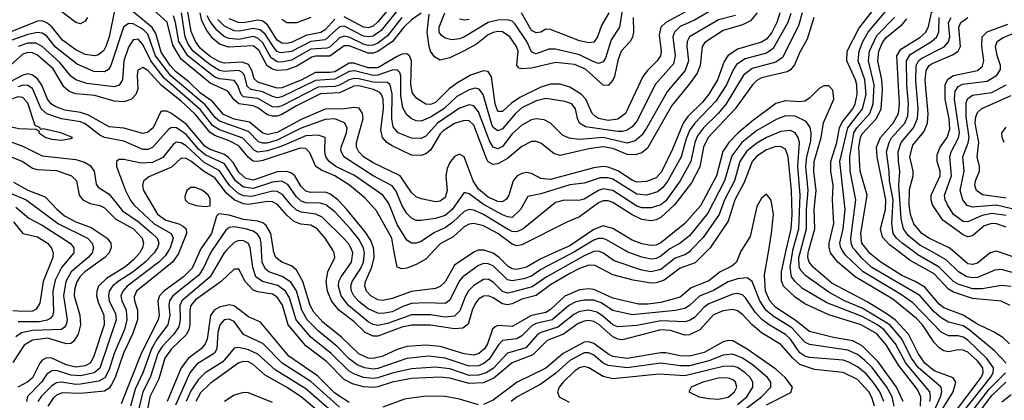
# Model space of a CAD drawing. Header units: inches. Extents: x 501365 to 657855, y 482276 to 547543.
# Tile 763 of 957: x 613336 to 617442, y 529375 to 530961. Entities that reach past the tile are written whole.
import ezdxf

# ---------------------------------------------------------------- set-up
doc = ezdxf.new("R2010")
doc.units = ezdxf.units.IN
doc.header["$MEASUREMENT"] = 0
doc.layers.add('A6512', color=7, linetype='Continuous')
doc.layers.add('A6513', color=7, linetype='Continuous')

msp = doc.modelspace()

# ---------------------------------------------------------------- linework, layer by layer
at = {"layer": 'A6512', "color": 5}
for points, elevation in [([(613713.7, 530000), (613709.7, 529990), (613690.8, 529970), (613607.4, 529910), (613587.5, 529890), (613573.5, 529866.5), (613564.7, 529835.3), (613563.5, 529810), (613586.8, 529730), (613590.6, 529690), (613580.4, 529650), (613560.3, 529619.7), (613550, 529611.8), (613530, 529610.5), (613453.3, 529633.3), (613390, 529626.1), (613355.1, 529604.9), (613307.5, 529532.5)], 3480), ([(613472.1, 530000), (613475.4, 529990), (613474.6, 529970), (613434.5, 529870), (613420.4, 529779.6), (613405.6, 529754.4), (613390, 529746.5), (613350, 529744.5), (613308, 529748)], 3420), ([(613641.7, 530000), (613638.8, 529990), (613622.1, 529970), (613550.3, 529910), (613528.2, 529870), (613519, 529810), (613533.8, 529710), (613530.1, 529690), (613521.8, 529678.2), (613510, 529669.6), (613390, 529665.7), (613343.5, 529656.5), (613320, 529640)], 3460), ([(613842.8, 530000), (613837.1, 529990), (613810, 529959.2), (613774.3, 529930), (613698.1, 529881.9), (613665.5, 529850), (613657.9, 529830), (613657.3, 529810), (613663.7, 529783.7), (613687.1, 529730), (613688.5, 529690), (613644.7, 529555.3), (613630.9, 529530), (613610, 529518), (613570, 529512.3), (613530, 529522.9), (613470, 529550.8), (613448.7, 529551.3), (613430, 529541.7), (613420.1, 529530), (613390, 529468.4), (613370, 529451.5), (613328.2, 529430)], 3520), ([(613562.2, 530000), (613562.3, 529990), (613511.1, 529928.9), (613484.1, 529875.9), (613474.6, 529830), (613477.6, 529742.4), (613473.4, 529726.6), (613463.7, 529716.3), (613451.1, 529708.9), (613417.6, 529702.4), (613330, 529702.1)], 3440), ([(613903.8, 530000), (613897, 529990), (613859.4, 529950), (613809.6, 529910.4), (613746.8, 529870), (613723.3, 529850), (613709.8, 529830), (613706, 529810), (613709.1, 529790), (613735.3, 529735.3), (613738.3, 529710), (613670, 529508.4), (613647.3, 529490), (613590, 529477.4), (613550, 529479.5), (613490, 529499), (613470, 529498.4), (613450, 529484.1), (613427.2, 529450), (613368.6, 529391.4), (613365.2, 529370)], 3540), ([(613957.8, 530000), (613943.4, 529976.6), (613917.2, 529950), (613784.2, 529850), (613766.3, 529830), (613758.7, 529810), (613761.7, 529790), (613780.7, 529750), (613783.8, 529710), (613773, 529670), (613729.9, 529570.1), (613710, 529502.6), (613690.9, 529469.1), (613665.8, 529454.2), (613590, 529442.2), (613570, 529441.1), (613510, 529450.4), (613490, 529448.1), (613470, 529435.2), (613427.4, 529392.6), (613412.3, 529370)], 3560), ([(614003.6, 530000), (613996.7, 529983.3), (613973.5, 529950), (613823.7, 529830), (613814.1, 529805.9), (613814.8, 529790), (613827.5, 529750), (613826.9, 529710), (613807.4, 529650), (613768.9, 529571.1), (613734.3, 529470), (613719.8, 529440.2), (613710, 529425.8), (613690, 529413.5), (613590, 529403), (613513.6, 529406.4), (613490, 529395.8), (613476.2, 529383.8), (613453.8, 529350)], 3580), ([(614089.3, 530000), (614054.9, 529925.1), (614019.9, 529890), (613937.1, 529830), (613918.7, 529810), (613912.2, 529790), (613917.5, 529730), (613913.8, 529710), (613842.9, 529570), (613759.5, 529360.5)], 3620), ([(614138.9, 530000), (614131.9, 529990), (614104.7, 529930), (614082.9, 529897.1), (613974.5, 529810), (613960.8, 529790), (613958, 529770), (613962.3, 529730), (613954.2, 529690), (613910, 529630.8), (613886.3, 529590), (613850.2, 529490), (613818.4, 529421.6), (613798.2, 529350)], 3640), ([(614198.2, 530000), (614188.6, 529990), (614131, 529890), (614012.4, 529790), (614003.5, 529770), (614006, 529710), (613999.5, 529680.5), (613979.6, 529650), (613930, 529599.1), (613912.3, 529570), (613880.1, 529470), (613849.9, 529410), (613830.8, 529330)], 3660), ([(616940.2, 529370), (616922.9, 529410), (616895.5, 529450), (616865.4, 529485.4), (616830, 529515), (616794.2, 529534.2), (616770, 529541.5), (616630, 529552.7), (616610, 529559), (616590, 529572.4), (616550, 529629.9), (616530, 529649.4), (616466.2, 529686.2), (616431.6, 529711.6), (616402.8, 529742.8), (616362.3, 529802.3), (616350, 529813.8), (616330, 529819.6), (616310, 529817.3), (616210, 529777.5), (616190, 529763.6), (616150, 529720.5), (616130, 529707.2), (616110, 529701.7), (616010, 529706.8), (615910, 529686), (615830, 529680.5), (615810, 529689.1), (615767.1, 529727.1), (615742.4, 529742.4), (615710, 529750.4), (615670, 529744.7), (615647.1, 529732.9), (615580.1, 529679.9), (615510, 529658.1), (615496.7, 529650), (615446.4, 529593.6), (615370, 529571.1), (615310, 529507.3), (615281.2, 529490), (615250, 529479.7), (615210, 529478.1), (615130, 529505.8), (615070, 529513.3), (614970, 529505.9), (614890, 529488.6), (614830, 529468.5), (614810, 529466.2), (614770, 529470.6), (614730, 529484.6), (614710, 529497), (614634.6, 529570), (614550, 529638.3), (614488.7, 529710), (614461.6, 529801.6), (614444.6, 529830), (614412.8, 529852.8), (614349.5, 529869.5), (614321.7, 529890), (614308, 529928), (614298.7, 530000)], 3660), ([(616983.1, 529350), (616974.2, 529390), (616951.8, 529430), (616891.1, 529511.1), (616861, 529541), (616830, 529565.8), (616790, 529583.5), (616630, 529607.1), (616610, 529617.6), (616556.6, 529676.6), (616482.6, 529722.6), (616449.7, 529749.7), (616422.4, 529790), (616390, 529869.9), (616370, 529885.6), (616330, 529881.2), (616290, 529868.5), (616230, 529832.4), (616170.9, 529809.1), (616130, 529770.6), (616110, 529758.1), (616071.3, 529748.7), (615890, 529731.4), (615810, 529749.7), (615760.6, 529780.6), (615730, 529791.8), (615690, 529792.9), (615655.1, 529784.9), (615626.2, 529770), (615556.1, 529710), (615490, 529694.4), (615473.8, 529686.2), (615430, 529643), (615410, 529631.1), (615350, 529624.4), (615333.5, 529606.5), (615294.2, 529545.8), (615271.9, 529528.1), (615250, 529518.8), (615210, 529516.9), (615110, 529551.2), (615041.5, 529558.5), (614950.7, 529549.3), (614830, 529506.9), (614810, 529504.6), (614774.6, 529510), (614743.4, 529523.4), (614710, 529547.9), (614659.7, 529599.7), (614582.7, 529662.7), (614535.7, 529710), (614513.3, 529750), (614491.1, 529831.1), (614466.6, 529866.6), (614430.8, 529890.8), (614375, 529910), (614361.5, 529921.5), (614347.6, 529950), (614344.8, 530000)], 3640), ([(616346.1, 530000), (616343.8, 529996.3), (616324.7, 529950), (616306.2, 529933.8), (616257.1, 529910), (616210, 529872.2), (616136.9, 529843.1), (616090, 529805), (616010, 529782.7), (615955.7, 529775.7), (615916, 529776), (615810, 529800.7), (615730, 529836.9), (615710, 529840.1), (615670, 529835.7), (615610, 529808.3), (615550, 529752.9), (615530, 529740.8), (615470, 529728.9), (615390, 529682.3), (615330, 529686.1), (615318.8, 529681.1), (615308.1, 529671.9), (615286.5, 529610), (615275, 529590), (615250.7, 529569.3), (615230, 529563.1), (615190, 529568.3), (615090, 529599.7), (615030, 529605), (614950, 529599.7), (614910, 529586.7), (614850, 529559), (614810, 529548.8), (614790, 529550.5), (614750, 529567.9), (614677.8, 529637.8), (614600.6, 529700.6), (614562.9, 529742.9), (614547.9, 529770), (614516.7, 529870), (614490, 529916.7), (614470, 529935.1), (614429.1, 529950), (614404, 529970), (614394.9, 529994.9), (614394.1, 530000)], 3620), ([(616205.9, 530000), (616152.3, 529947.7), (616090, 529925.9), (616024, 529876), (615990, 529864.8), (615970, 529863.8), (615895.1, 529875.1), (615810, 529898.1), (615736.2, 529936.2), (615710, 529937.7), (615670, 529924.4), (615630, 529903.5), (615550, 529856.8), (615490, 529811.1), (615430, 529797.1), (615390, 529777.5), (615370, 529772.8), (615350, 529777.3), (615310, 529802.4), (615290, 529809.9), (615270, 529808.6), (615250, 529796.2), (615238.2, 529781.8), (615225.1, 529754.9), (615207.1, 529692.9), (615184.7, 529675.3), (615150, 529672.1), (615050, 529688.3), (614970, 529688.7), (614930, 529679.2), (614830, 529642.7), (614810, 529642.7), (614777.3, 529657.3), (614730, 529703.8), (614667.1, 529750), (614636.1, 529790), (614619.8, 529830), (614613.9, 529870), (614621.7, 529910), (614650.3, 529970), (614647.8, 529990), (614641.6, 530000)], 3580), ([(616134.8, 530000), (616127.6, 529992.4), (616110, 529981.2), (616070, 529967.5), (616010, 529920.2), (615970, 529911), (615930, 529917.9), (615815.8, 529955.8), (615767.3, 529990), (615750, 529995.9), (615730, 529994.5), (615690, 529977.5), (615531.3, 529888.7), (615472.7, 529847.3), (615390, 529825), (615370, 529822.1), (615350, 529827.7), (615310, 529867.7), (615290, 529879.2), (615270, 529878.9), (615230, 529853.9), (615208.3, 529831.7), (615193.5, 529806.5), (615171.7, 529748.3), (615150, 529726.2), (615110, 529721.1), (615050, 529731.6), (614970, 529731.8), (614870, 529694.4), (614830, 529687.2), (614810, 529690.7), (614790, 529702.3), (614707.3, 529770), (614676.5, 529810), (614665.4, 529850), (614667.5, 529870), (614676.6, 529890), (614720.6, 529950), (614725.6, 529990), (614720.9, 530000)], 3560), ([(615661.1, 530000), (615650, 529993.2), (615510, 529920.1), (615470, 529892.9), (615438.8, 529881.2), (615390, 529873.5), (615370, 529877.2), (615310, 529935.5), (615290, 529943.9), (615270, 529944.6), (615250, 529936.5), (615184, 529890), (615168.6, 529871.4), (615130, 529792.6), (615110, 529778.6), (615030, 529781.7), (614970, 529778.2), (614933.6, 529766.4), (614890, 529744.3), (614850, 529736.4), (614830, 529738.2), (614790, 529756.8), (614750, 529787.2), (614730, 529811), (614720.5, 529830), (614717.8, 529850), (614723.3, 529870), (614757.7, 529922.3), (614770.6, 529950), (614773.7, 529990), (614771.5, 530000)], 3540), ([(615248.7, 530000), (615230, 529992.6), (615150, 529937.6), (615110, 529868), (615090, 529849.1), (615070, 529841), (614970, 529828.9), (614890, 529798.9), (614850, 529790.8), (614830, 529794.3), (614800.1, 529810), (614782.3, 529830), (614775.6, 529850), (614777.9, 529870), (614804.5, 529930), (614814.3, 529970), (614812.4, 530000)], 3520), ([(615064.9, 530000), (615030, 529963.1), (614990, 529940.8), (614950, 529925.5), (614930, 529922.9), (614909.9, 529930), (614897, 530000)], 3480), ([(615589.2, 530000), (615510, 529964.6), (615450, 529930.2), (615410, 529919.7), (615390, 529922.7), (615373.1, 529933.1), (615335.6, 529970), (615310, 529987.7), (615273, 530000)], 3520), ([(616040.2, 530000), (616010, 529975.2), (615990, 529966.3), (615970, 529963.8), (615930, 529971.7), (615872.2, 529992.2), (615858.8, 530000)], 3540), ([(617020.9, 529370), (616992.2, 529430), (616915.9, 529535.9), (616850, 529602), (616810, 529622.6), (616730, 529636.1), (616630, 529661.7), (616570, 529709.3), (616490, 529761.6), (616463.8, 529790), (616446.8, 529830), (616442, 529898), (616459.5, 530000)], 3620), ([(617092.1, 529350), (617093.9, 529390), (617079.7, 529419.7), (617001.3, 529521.3), (616950, 529606), (616910, 529651.9), (616845.1, 529690), (616710, 529730.9), (616610, 529777.5), (616570, 529804.8), (616521.7, 529850), (616512.9, 529872.9), (616512.7, 529910), (616532.7, 530000)], 3580), ([(617130.9, 529370), (617134.6, 529390), (617131.7, 529410), (617030.9, 529530), (616988.5, 529610), (616939.8, 529670), (616910, 529691.4), (616850, 529723.6), (616701.7, 529781.7), (616601, 529841), (616569.6, 529869.6), (616554.8, 529890), (616549.1, 529930), (616558.2, 529990), (616560.9, 530000)], 3560), ([(617131.9, 529290), (617176.3, 529390), (617182, 529410), (617178.9, 529430), (617084.8, 529510), (617054.9, 529550), (617013, 529633), (616964.7, 529690), (616850, 529759.6), (616776.1, 529790), (616710, 529825), (616613.8, 529893.8), (616594.5, 529914.5), (616587.3, 529930), (616585.5, 529970), (616593.4, 530000)], 3540), ([(617183, 529337), (617228.4, 529410), (617240.4, 529450), (617229.1, 529469.1), (617150, 529497.3), (617110, 529529), (617082.2, 529570), (617042.2, 529650), (616986.5, 529710), (616950, 529737.3), (616870, 529785.6), (616723.1, 529863.1), (616645.4, 529930), (616628.4, 529950), (616622.9, 529970), (616623.6, 529990), (616626.4, 530000)], 3520), ([(617230, 529316.9), (617346.2, 529470), (617354.2, 529490), (617352.3, 529510), (617330, 529539.7), (617290, 529575.6), (617270, 529584.5), (617250, 529585.7), (617210, 529576.9), (617190, 529580.8), (617170, 529594), (617150, 529615.3), (617101.2, 529690), (617076.5, 529716.5), (616976.7, 529796.7), (616820.4, 529890), (616747.8, 529950), (616717.9, 529990), (616714.9, 530000)], 3480), ([(617250, 529300.4), (617384.7, 529470), (617396.1, 529490), (617397.5, 529510), (617369.2, 529549.2), (617290, 529625.4), (617270, 529637.9), (617250, 529643.1), (617210, 529643.9), (617179.1, 529659.1), (617060.9, 529780.9), (617014, 529814), (616854.2, 529910), (616779.5, 529979.5), (616766.3, 530000)], 3460), ([(617449.2, 529530), (617401.3, 529581.3), (617294.4, 529670), (617270, 529685.5), (617210, 529700.6), (617178.1, 529718.1), (617150, 529743.1), (617090, 529812.3), (616890, 529928.6), (616847.4, 529967.4), (616819.9, 530000)], 3440), ([(617463.1, 529610), (617436.2, 529636.2), (617399.5, 529659.5), (617330, 529692.1), (617270, 529729.1), (617190, 529759.7), (617170, 529776.1), (617110, 529846), (617070.3, 529870), (617014.9, 529894.9), (616927.1, 529950), (616878.3, 529990), (616870.9, 530000)], 3420), ([(617465.9, 529770), (617428.6, 529788.6), (617310, 529799), (617230, 529825.6), (617210, 529838.7), (617150, 529902.6), (617050, 529958), (616993.3, 530000)], 3380), ([(617470, 529848.9), (617430, 529852.8), (617350, 529840), (617310, 529840), (617250, 529858.6), (617229.9, 529870), (617170.4, 529930.4), (617081.2, 529981.2), (617055.9, 530000)], 3360), ([(617490, 529903.2), (617430, 529920.5), (617402.7, 529917.3), (617330, 529886.5), (617310, 529885.1), (617285.5, 529890), (617250.5, 529910.5), (617200, 529960.1), (617128.4, 530000)], 3340), ([(617490, 529969), (617410, 529996), (617382.7, 529990), (617330, 529946.8), (617310, 529940.5), (617290, 529944.1), (617224.5, 530000)], 3320), ([(616900.5, 529350), (616890, 529386.8), (616877.4, 529410), (616830, 529461.9), (616770, 529491), (616650, 529503.2), (616590, 529524.2), (616560, 529550), (616510, 529607.2), (616430, 529655.5), (616390, 529689), (616350, 529732.7), (616330, 529747.7), (616310, 529752.9), (616270, 529748.2), (616230, 529731.2), (616172, 529668), (616130, 529647.8), (616110, 529647), (616050, 529666.5), (616010, 529668.2), (615850, 529627), (615830, 529630), (615810, 529639.6), (615750, 529691.6), (615730, 529702.7), (615710, 529707), (615690, 529705.2), (615665.3, 529694.7), (615603.7, 529650), (615536.2, 529623.8), (615475.6, 529564.4), (615390, 529531.2), (615312.9, 529467.1), (615270, 529448), (615210, 529444.7), (615130, 529466.6), (615090, 529471.4), (614970, 529465.3), (614890, 529450.5), (614830, 529431.1), (614810, 529427.8), (614770, 529431), (614723.7, 529443.7), (614690, 529460.9), (614616.1, 529536.1), (614530, 529602.2), (614455.9, 529690), (614431.8, 529771.8), (614410, 529805.4), (614390, 529817.4), (614330, 529826.3), (614310, 529833.6), (614276.8, 529870), (614250, 529922), (614230, 529921.1), (614176.9, 529870), (614070, 529794), (614050.5, 529770), (614045.6, 529750), (614046.5, 529690), (614042.1, 529670), (614031.3, 529648.7), (613969.8, 529590), (613942, 529550), (613916.1, 529463.9), (613879.7, 529390), (613865, 529315)], 3680), ([(614710, 529365.7), (614650, 529404), (614577.5, 529477.5), (614459, 529559), (614340.3, 529700.3), (614290, 529722.4), (614230, 529768.8), (614210, 529773), (614170, 529763.7), (614147.7, 529750), (614131.4, 529728.6), (614117.8, 529630), (614110.4, 529609.6), (614093.7, 529590), (614040.5, 529550), (614010.3, 529509.7), (613950.7, 529370)], 3720), ([(614670, 529346.8), (614550, 529453.4), (614430.9, 529530), (614350, 529611.9), (614270, 529649.2), (614230, 529703), (614210, 529713), (614189.6, 529710.4), (614170.6, 529689.4), (614163.2, 529656.8), (614158.8, 529590), (614148.8, 529571.2), (614074.6, 529525.4), (614045.8, 529490), (613986, 529354)], 3740), ([(614670, 529300.5), (614530, 529422.3), (614402.1, 529502.1), (614330, 529567.4), (614290, 529584.7), (614250, 529595.2), (614230, 529591.5), (614184.1, 529535.9), (614110.2, 529489.8), (614079.9, 529460.1), (614050, 529414.2), (614030.2, 529370)], 3760), ([(616450, 529355.4), (616552.3, 529407.7), (616559.1, 529430), (616528.2, 529470), (616490, 529504.2), (616370, 529588.7), (616310, 529622.1), (616290, 529624.1), (616270, 529618.4), (616190, 529573.5), (616130, 529558.2), (616090, 529559.6), (616030, 529573), (616010, 529573.3), (615870, 529548.8), (615810, 529557.7), (615788.6, 529568.6), (615730, 529612.2), (615710, 529618.4), (615690, 529616.7), (615602.2, 529570), (615530, 529508.5), (615410.1, 529450), (615310, 529375.8), (615270, 529357)], 3720), ([(616350.5, 529329.5), (616429.6, 529390), (616468.6, 529430), (616468.7, 529450), (616454.6, 529470), (616390, 529523.8), (616350, 529551.2), (616310, 529567), (616270, 529563.4), (616210, 529539.6), (616130, 529518.6), (616090, 529518.5), (616010, 529529.3), (615870, 529510.7), (615790, 529519.5), (615770, 529530.2), (615730, 529563.6), (615710, 529572.8), (615690, 529572.9), (615630, 529541.2), (615572.1, 529487.9), (615510, 529441.7), (615411.1, 529390), (615385.9, 529370)], 3740), ([(614694, 529234), (614510, 529388.7), (614449.2, 529429.2), (614359.4, 529479.4), (614310, 529523.7), (614290, 529534.7), (614270, 529537.3), (614250, 529530.6), (614130, 529445), (614090, 529406), (614070.3, 529370)], 3780), ([(616330, 529357.9), (616368.1, 529390), (616393.9, 529430), (616393.4, 529450), (616382.3, 529470), (616362, 529490), (616330, 529511), (616310, 529517.5), (616270, 529515.1), (616110, 529477.2), (616003.3, 529483.3), (615810, 529464.3), (615770, 529473.4), (615710, 529510.3), (615690, 529515.3), (615670, 529510.3), (615650, 529496), (615603, 529450), (615586.5, 529430), (615578.7, 529410), (615585.7, 529390), (615627.8, 529367.8)], 3760), ([(617270, 529281.3), (617379.4, 529420.6), (617446.8, 529490)], 3440), ([(617267.7, 529232.3), (617390, 529395), (617448.9, 529451.1)], 3420), ([(614390, 529365.3), (614290, 529405.7), (614270, 529407.9), (614230, 529396.1), (614190.1, 529370)], 3820), ([(615250, 529355.5), (615170, 529379.6), (615110, 529390.8), (615030, 529392.2), (614940.6, 529379.4), (614850, 529346)], 3720), ([(617431.8, 529368.2), (617470, 529398.6)], 3380)]:
    msp.add_lwpolyline(points, dxfattribs=dict(at, elevation=elevation))
at = {"layer": 'A6512', "color": 5, "elevation": 3780}
msp.add_lwpolyline([(616288.7, 529468.7), (616250, 529466.9), (616184.8, 529450), (616136.5, 529430), (616126.9, 529410), (616170.3, 529390), (616210, 529382.4), (616250, 529379.8), (616290, 529388.6), (616316.9, 529410), (616326.4, 529430), (616321.6, 529450), (616310, 529460.3)], close=True, dxfattribs=at)
at = {"layer": 'A6513', "color": 5}
for points, elevation in [([(616993.3, 530000), (616962.7, 530022.7), (616934.5, 530054.5), (616926, 530090), (616946, 530170), (616948.3, 530210), (616911.3, 530390), (616908.9, 530430), (616926, 530470), (616978.7, 530530), (617000.6, 530570), (617005.5, 530610), (616993.7, 530810), (617010, 530839.1), (617090, 530886.7), (617114.3, 530910), (617126.4, 530933.6), (617138.4, 530990), (617153.9, 531010), (617230, 531061.7), (617303.6, 531096.4), (617330, 531113.8), (617401.5, 531198.5), (617456.8, 531250)], 3380), ([(613619.2, 530970), (613610, 530954.6), (613590, 530944.7), (613570, 530949.9), (613450, 531041.3)], 3380), ([(616178.9, 531030), (616031, 530950), (616010.1, 530930), (616002.2, 530897.8), (616011.2, 530830), (616007.9, 530810), (615995.1, 530790), (615954.2, 530750), (615935.3, 530724.7), (615862.3, 530570), (615830, 530546.3), (615790, 530541.8), (615750, 530550), (615737.4, 530557.4), (615724, 530570), (615696.4, 530630), (615678.7, 530650), (615630, 530679.4), (615590, 530692.9), (615550, 530692.3), (615510, 530680.3), (615422.5, 530637.5), (615387.2, 530612.8), (615350, 530578.1), (615330, 530578.3), (615318.6, 530610), (615303.6, 530723.6), (615290, 530745.9), (615270, 530748.4), (615216.2, 530730), (615161.9, 530698.1), (615127.4, 530672.6), (615070, 530615.7), (615050, 530608.3), (615030, 530609.9), (614992.4, 530632.4), (614974.5, 530654.5), (614967.2, 530690), (614970.8, 530790), (614962.1, 530810), (614950, 530819.4), (614930, 530817.1), (614910, 530807.9), (614830, 530760.9), (614790, 530760.9), (614730, 530780), (614710, 530780.6), (614650, 530744.6), (614630, 530740.7), (614570, 530741.2), (614510, 530709.6), (614430, 530676.9), (614410, 530675.3), (614330, 530701.1), (614314.7, 530714.7), (614303.9, 530750), (614290, 530774.8), (614264.2, 530784.2), (614190, 530780.7), (614170, 530785.2), (614130, 530807.7), (614090, 530841.9), (614069.1, 530870), (614051.7, 530911.7), (614030, 531033.9)], 3320), ([(616714.9, 530000), (616711.8, 530010), (616712.1, 530030), (616731.4, 530111.4), (616725, 530210), (616728.8, 530270), (616718.3, 530330), (616718.7, 530370), (616743.8, 530450), (616754.9, 530510), (616766.3, 530533.7), (616810.2, 530590), (616819.8, 530610), (616828.5, 530650), (616827.2, 530690), (616821.7, 530710), (616784.9, 530790), (616786.8, 530830), (616836.1, 530923.9), (616923.4, 531036.6)], 3480), ([(613733.6, 531006.4), (613709.2, 530890), (613696.1, 530850), (613687, 530833), (613665.4, 530814.6), (613649.1, 530810.9), (613610, 530815.6), (613570, 530835.1), (613515.4, 530875.4), (613470, 530932.1), (613450, 530947.6), (613430, 530955.9), (613410, 530955.4), (613290, 530906.4)], 3420), ([(616506.7, 530990), (616493.2, 530950), (616472.3, 530907.7), (616450, 530880.1), (616430, 530867.6), (616330, 530838.2), (616288.7, 530810), (616273.5, 530786.5), (616246.2, 530710), (616209.6, 530650.4), (616183, 530617), (616122.6, 530557.4), (616102.5, 530530), (616058.2, 530421.8), (616012.8, 530327.2), (615990, 530301.9), (615950, 530286.3), (615910, 530284.7), (615890, 530292.3), (615830, 530331), (615790, 530346.5), (615770, 530349.1), (615730, 530344.2), (615550, 530295.9), (615510, 530299.8), (615470, 530320.3), (615450, 530324.1), (615430, 530320.7), (615410.1, 530310), (615393.9, 530290), (615375.9, 530230), (615366.5, 530213.5), (615350, 530202.6), (615330, 530203.8), (615290, 530221.3), (615250, 530255), (615226.7, 530290), (615190, 530389.3), (615170, 530400.9), (615150, 530391.4), (615130, 530365.8), (615118.7, 530341.3), (615113, 530310), (615118.2, 530250), (615110, 530220.2), (615090, 530205), (615070, 530201.8), (615010, 530214.9), (614990, 530223.2), (614970, 530240.4), (614923.1, 530310), (614810, 530364.2), (614769.9, 530390), (614750.3, 530410), (614740.8, 530430), (614740.1, 530450), (614768, 530550), (614765.8, 530570), (614752.1, 530592.1), (614730, 530594.9), (614690.7, 530589.3), (614610, 530589), (614510, 530545.1), (614410, 530490.5), (614370, 530482.7), (614350, 530487.8), (614294.2, 530534.2), (614230, 530547.3), (614186.3, 530566.3), (614140, 530620), (614090, 530655.2), (614042, 530702), (613985.8, 530745.8), (613963.8, 530770), (613925.9, 530825.9), (613903.8, 530903.9), (613888.1, 530928.1), (613770, 531026.6)], 3420), ([(616410.9, 530990), (616383.5, 530956.5), (616350, 530940.1), (616270, 530916.4), (616193.1, 530866.9), (616181.6, 530850), (616174.5, 530770), (616161, 530739), (616130, 530693.8), (616056.2, 530603.8), (615954, 530426), (615930, 530405.8), (615902.1, 530397.9), (615870, 530399.5), (615810, 530423.9), (615770, 530431.3), (615710, 530423.7), (615590, 530395.4), (615563.5, 530403.5), (615510, 530446.8), (615490, 530453.1), (615470, 530453), (615430, 530432.6), (615370, 530382.9), (615330, 530360.9), (615310, 530357.3), (615290, 530369.4), (615283.1, 530383.1), (615230, 530521.1), (615210, 530539.4), (615190, 530541.6), (615150, 530528.2), (615102.4, 530497.6), (615090, 530485), (615050, 530417.8), (615030, 530401.5), (615010, 530395), (614970, 530396.2), (614890, 530435.7), (614867.7, 530450), (614848.6, 530470), (614841.8, 530501.8), (614853.6, 530590), (614852.4, 530630), (614847, 530647), (614837.6, 530657.6), (614811.7, 530670), (614750, 530685.3), (614730, 530684.6), (614670, 530657.1), (614590, 530652.1), (614490, 530602.4), (614430, 530566.2), (614410, 530559.8), (614390, 530558.5), (614370, 530564.6), (614330, 530594.5), (614310, 530601.7), (614249.9, 530610), (614228.6, 530628.6), (614203.9, 530663.9), (614130, 530697.2), (614010, 530796.5), (613974.8, 530854.8), (613951.1, 530951.1), (613863.2, 531030)], 3380), ([(616210, 530994.3), (616150, 530958.9), (616090, 530932.4), (616067.2, 530910), (616059.4, 530890), (616069.8, 530810), (616062.2, 530777.8), (615987.5, 530692.5), (615910, 530538.1), (615890, 530514.4), (615870, 530500.7), (615850, 530494.7), (615830, 530495.4), (615695, 530515), (615670.6, 530530.6), (615661.7, 530550), (615654.2, 530590), (615638.5, 530610), (615610, 530621), (615530, 530632.6), (615490, 530623.2), (615430, 530593.9), (615403.8, 530570), (615350, 530506.8), (615330, 530497.9), (615310, 530511.6), (615304.5, 530524.5), (615269.5, 530649.5), (615252.4, 530672.4), (615235.5, 530675.5), (615210, 530669), (615158.7, 530641.3), (615104.5, 530590), (615050, 530555.1), (615010, 530538.1), (614990, 530539.7), (614968.8, 530548.8), (614950, 530565), (614933.6, 530593.6), (614926, 530646), (614925.8, 530725.8), (614920.8, 530740.8), (614910, 530752.8), (614890, 530751.1), (614830, 530730.4), (614810.8, 530729.2), (614732.3, 530747.7), (614710, 530744.9), (614650, 530713), (614570, 530708), (614430, 530639.3), (614410, 530635.2), (614390, 530640.6), (614350, 530661.2), (614300.4, 530670), (614284.6, 530684.6), (614273.4, 530730), (614262.6, 530742.6), (614249.8, 530749.8), (614190, 530745.8), (614170, 530750), (614130, 530773.1), (614059.6, 530830), (614039.5, 530859.5), (614026.1, 530890), (614011.3, 530990)], 3340), ([(614906.2, 530993.8), (614844.1, 530915.9), (614810, 530892.2), (614790, 530889.2), (614770, 530893.2), (614690, 530933.7), (614670, 530931.7), (614610, 530877.2), (614550, 530871), (614470, 530828.1), (614423.5, 530823.5), (614410, 530828.8), (614399.8, 530839.8), (614360.4, 530900.4), (614339.4, 530919.4), (614310, 530924.5), (614253.4, 530913.4), (614230, 530914.8), (614190, 530934.2), (614161.9, 530961.9)], 3240), ([(614890, 531023.6), (614830, 530952.1), (614810, 530934.9), (614790, 530927.8), (614770, 530929.6), (614690, 530972.8)], 3220), ([(615850, 531010), (615838.1, 530930), (615802.5, 530877.5), (615778.9, 530801.1), (615770, 530785.6), (615758.9, 530781.1), (615750, 530778.9), (615730, 530785.3), (615670, 530814.6), (615570, 530838.1), (615542.2, 530837.8), (615490, 530819.2), (615481.5, 530821.5), (615470, 530826.9), (615451.5, 530870), (615402.2, 530942.2), (615390, 530954.9), (615370, 530961.1), (615330, 530959.9), (615290, 530950), (615191.2, 530890), (615170, 530881.4), (615137.9, 530877.9), (615110, 530884.5), (615095, 530895), (615086.1, 530910), (615084.9, 530930), (615108.7, 530990)], 3260), ([(616766.3, 530000), (616759.8, 530010), (616756.6, 530030), (616769.8, 530090), (616777.9, 530170), (616756.3, 530370), (616789.1, 530510), (616851.3, 530590), (616866.3, 530650), (616860.6, 530710), (616832.6, 530790), (616836.4, 530830), (616851.5, 530870), (616875, 530910), (616954.4, 531005.6)], 3460), ([(616552.3, 530987.7), (616539.6, 530950), (616478.6, 530841.4), (616450, 530822.3), (616361.5, 530798.5), (616326, 530774), (616309.9, 530750.1), (616283.1, 530690), (616238.9, 530621.1), (616151.4, 530530), (616130, 530499.3), (616114.9, 530465.1), (616094.4, 530390), (616039.1, 530290), (616017.5, 530262.5), (615995.6, 530244.4), (615950, 530229.7), (615910, 530234.4), (615810, 530296.4), (615790, 530302.5), (615757.5, 530302.6), (615690, 530279.8), (615630, 530272.4), (615510, 530235.8), (615455.2, 530224.8), (615425, 530170), (615390, 530137.1), (615370, 530139), (615350, 530147.8), (615270, 530191.2), (615210, 530234.8), (615190, 530241.6), (615140, 530170), (615110, 530145), (615070, 530133.1), (615010, 530123.7), (614990, 530124.8), (614970, 530133.9), (614950, 530153.7), (614930, 530187.9), (614906.8, 530246.8), (614890, 530268.4), (614810, 530310.5), (614687.6, 530390), (614675.8, 530415.8), (614676.3, 530430), (614699.6, 530490), (614701.8, 530510), (614691.2, 530531.2), (614650, 530547.6), (614610, 530545.7), (614510, 530508.9), (614410, 530458.5), (614366.9, 530446.9), (614350, 530446.2), (614332.1, 530452.1), (614290, 530495.6), (614170, 530537.8), (614152.7, 530552.7), (614110, 530606.3), (613967.2, 530727.2), (613903.2, 530810), (613870, 530901), (613850, 530922.3), (613810, 530944.4), (613790, 530945.5), (613769.4, 530930.6), (613716.9, 530770), (613706.4, 530753.6), (613690, 530743.7), (613645.4, 530745.4), (613575.7, 530775.7), (613486.2, 530846.2), (613450, 530892.4), (613430, 530905.2), (613410, 530907.7), (613370, 530899.2), (613304.2, 530875.8)], 3440), ([(616599.8, 530990), (616584, 530936), (616516.6, 530803.4), (616490, 530784.1), (616390, 530757.2), (616355.2, 530730), (616281.7, 530610), (616249.2, 530570), (616188.1, 530510), (616163.1, 530476.9), (616151.1, 530450), (616134.7, 530370), (616090.9, 530290), (616030, 530206.3), (616010, 530190.2), (615970, 530177.1), (615930, 530177.3), (615910, 530184.6), (615810.1, 530249.9), (615770, 530256.4), (615750, 530249.9), (615690, 530213.3), (615667.4, 530207.4), (615608.5, 530208.5), (615570, 530198.9), (615436.3, 530090), (615410, 530077.4), (615390, 530079.1), (615370, 530088.1), (615270, 530148.8), (615230, 530166.7), (615210, 530169.9), (615190, 530162.1), (615142.9, 530117), (615110, 530093.9), (615065.5, 530074.5), (615010, 530037.1), (614990, 530030.4), (614970, 530029.9), (614950, 530043), (614910, 530107.5), (614875.1, 530195.1), (614850, 530229.5), (614731.8, 530311.8), (614654.2, 530350), (614627.1, 530370), (614613.1, 530390), (614608.4, 530410), (614610, 530470.6), (614580.5, 530480.5), (614530, 530477.2), (614430, 530434.5), (614370, 530414.8), (614330, 530409), (614315.9, 530415.9), (614267, 530467), (614170, 530502.4), (614140.8, 530520.8), (614090, 530585.2), (613938.2, 530718.2), (613882.7, 530790), (613850, 530858.5), (613830, 530880.3), (613810, 530876.7), (613790, 530846.9), (613771.1, 530790), (613765.7, 530710), (613751.4, 530688.6), (613730, 530681.5), (613615.7, 530695.7), (613570.2, 530710.2), (613550, 530726.2), (613503.4, 530783.4), (613429.8, 530849.8), (613403.4, 530863.4), (613370, 530863.2), (613330, 530850)], 3460), ([(616321.3, 530978.7), (616250, 530960.2), (616129.3, 530890), (616120.2, 530870), (616118.9, 530850), (616125.3, 530790), (616111.8, 530750), (616037, 530663), (615950, 530508.6), (615930, 530480.1), (615903.2, 530456.8), (615870, 530446), (615770, 530470.1), (615670, 530461.3), (615626.9, 530466.9), (615599.8, 530479.8), (615549.9, 530529.9), (615523.3, 530543.3), (615490, 530548.4), (615470, 530544), (615430, 530521.5), (615390, 530484.9), (615350, 530432.4), (615330, 530423), (615310, 530429.5), (615296, 530456), (615250, 530577.7), (615230, 530602.2), (615210, 530606.7), (615170, 530593.1), (615078.4, 530530), (615030, 530475.8), (615010, 530465.5), (614970, 530467.1), (614915, 530490), (614894.3, 530514.3), (614887.9, 530547.9), (614890, 530652), (614880.8, 530690), (614870, 530698.9), (614810, 530701), (614750, 530715.3), (614730, 530716.5), (614710, 530710.6), (614670, 530688.6), (614650, 530683.3), (614580.5, 530679.5), (614430, 530602), (614410, 530596.5), (614390, 530598.5), (614330, 530632.6), (614270, 530640.1), (614259.2, 530650), (614245, 530690), (614230, 530707.4), (614170, 530715.1), (614150, 530722.4), (614037.2, 530810), (614000, 530870), (613986.7, 530950), (613977.4, 530977.4)], 3360), ([(615010, 530988), (614970, 530960.5), (614938.7, 530930), (614890.5, 530870), (614830, 530828.1), (614810, 530821.7), (614790, 530821.5), (614710, 530851.8), (614690, 530852.2), (614630, 530809), (614570, 530809.5), (614555, 530805), (614492.3, 530767.7), (614450, 530752.2), (614410, 530749.1), (614390, 530754.6), (614368.7, 530768.7), (614333.7, 530833.7), (614310, 530852.4), (614207.1, 530847.1), (614170, 530859.2), (614142.3, 530882.3), (614116.9, 530916.9), (614096.4, 530956.4), (614089.1, 530990)], 3280), ([(614929.2, 530970.8), (614870, 530894.4), (614830, 530863.3), (614810, 530855.4), (614790, 530854), (614770, 530858.6), (614710, 530888.7), (614690, 530893.2), (614670, 530885.8), (614631.3, 530848.7), (614617.2, 530842.8), (614550, 530838.8), (614470, 530792.1), (614430, 530784.5), (614410, 530786.2), (614383.9, 530803.9), (614350, 530864.3), (614330, 530884.7), (614310, 530891.3), (614250, 530879.4), (614210, 530882.3), (614190, 530890.2), (614158.1, 530918.1), (614130, 530953.6), (614117.7, 530977.7)], 3260), ([(614650, 530963.4), (614610, 530919.4), (614591.8, 530908.2), (614530, 530895.6), (614470, 530865.8), (614450, 530861.7), (614430, 530864.1), (614410, 530876.4), (614370, 530939.2), (614350, 530955.7), (614330, 530958.9), (614270, 530948.5), (614249.2, 530949.2), (614210, 530964.8)], 3220), ([(614549.7, 530970.3), (614490, 530947.9), (614450, 530948.1), (614430, 530962.5)], 3180), ([(615894.9, 530970), (615896.3, 530910), (615892.1, 530887.9), (615881.5, 530870), (615844.3, 530830), (615830, 530791.8), (615816.1, 530723.9), (615810, 530709.3), (615790, 530687.6), (615770, 530687.9), (615695, 530755), (615650, 530774.3), (615570, 530782.4), (615470, 530759.7), (615430, 530756), (615419.7, 530759.7), (615408.7, 530770), (615414.4, 530830), (615408.4, 530850), (615380.3, 530890), (615350, 530910.2), (615330, 530912.3), (615310, 530908.4), (615290, 530898.1), (615240.8, 530859.2), (615190, 530830.9), (615130, 530802.2), (615090, 530793), (615066.4, 530806.4), (615050, 530830.5), (615043.5, 530850), (615035.3, 530910), (615044, 530984)], 3280), ([(616647.7, 530970), (616620.3, 530879.7), (616590, 530825.4), (616567.5, 530772.5), (616550, 530752), (616536.1, 530743.9), (616430, 530718.3), (616410, 530707.3), (616392, 530690), (616320.3, 530590), (616206.9, 530470), (616188, 530430), (616171.9, 530348.1), (616138.2, 530281.8), (616066.9, 530190), (616010, 530136.3), (615990, 530126.4), (615970, 530123.1), (615930, 530128.3), (615890, 530148), (615810, 530199.3), (615790, 530205.8), (615770, 530206.1), (615750, 530198.4), (615670, 530139), (615620.8, 530119.2), (615430, 530022.3), (615410, 530018.4), (615390, 530025.6), (615330, 530070), (615270, 530101.5), (615230, 530112.2), (615211, 530109), (615190, 530097.9), (615143.6, 530056.4), (615090, 530026.6), (615064.9, 530000)], 3480), ([(615210, 530962.2), (615190, 530958.8), (615170, 530963.7)], 3240), ([(615793.4, 530990), (615762.7, 530937.3), (615745.5, 530890), (615730, 530867.8), (615710, 530864.2), (615670, 530872.5), (615550, 530920.7), (615530, 530921.6), (615510, 530909.9), (615490, 530905.9), (615470, 530916.5), (615428.9, 530990)], 3240), ([(616819.9, 530000), (616810.8, 530010.8), (616803.3, 530030), (616802.1, 530050), (616823.4, 530210), (616799.6, 530330), (616797.4, 530390), (616814.9, 530490), (616827, 530510), (616881, 530570), (616895.7, 530610), (616899.7, 530690), (616875.2, 530790), (616879.6, 530830), (616910, 530895.4), (616983.8, 530970)], 3440), ([(616870.9, 530000), (616848.6, 530030), (616844.1, 530070), (616870.8, 530230), (616840.8, 530330), (616835.4, 530430), (616842.1, 530470), (616850, 530485.9), (616908.7, 530550), (616927.9, 530590), (616934.3, 530670), (616931.3, 530711.3), (616914.7, 530790), (616919.2, 530830), (616934.4, 530865.6), (616950, 530887.5), (617017.2, 530942.8), (617035, 530965)], 3420), ([(617055.9, 530000), (617015.7, 530030), (616992.6, 530050), (616978.9, 530070), (616972.7, 530110), (616978.1, 530210), (616962.9, 530290), (616962.4, 530330), (616951.1, 530410), (616961.5, 530450), (616971.7, 530468.3), (617027.3, 530530), (617039.6, 530560.5), (617042.8, 530610), (617035, 530690), (617033.7, 530790), (617050, 530816.5), (617137.9, 530870), (617160.4, 530890), (617169.3, 530910.7), (617170.6, 530970)], 3360), ([(617128.4, 530000), (617090, 530021.5), (617041.5, 530061.5), (617021.2, 530090), (617012.4, 530132.4), (617001.7, 530270), (617007, 530330), (617000.3, 530370), (617000.1, 530410), (617011.8, 530450), (617063.2, 530510), (617080.4, 530550), (617082.2, 530590), (617072.6, 530707.4), (617074.3, 530770), (617084.3, 530790), (617098.4, 530801.6), (617191.3, 530848.7), (617210, 530868.7), (617214.5, 530890), (617210, 530950), (617220.3, 530970)], 3340), ([(617224.5, 530000), (617212.8, 530010), (617130, 530048.6), (617097.8, 530070), (617065.2, 530110), (617050.9, 530150), (617045.9, 530190), (617046.1, 530253.9), (617062.6, 530310), (617062.4, 530330), (617048.2, 530390), (617061.1, 530438.9), (617106.6, 530493.4), (617122, 530530), (617123.9, 530570), (617112.5, 530707.5), (617116.1, 530750), (617128.3, 530770), (617141.2, 530778.8), (617225.6, 530814.4), (617249.5, 530830.5), (617258.9, 530850), (617252, 530930), (617260.7, 530950), (617290, 530970.7)], 3320), ([(617450, 530097), (617410, 530110.2), (617390, 530111.6), (617357.9, 530102.1), (617310, 530059.9), (617290, 530056.5), (617270, 530064.9), (617185.7, 530125.7), (617143.2, 530190), (617136.8, 530210), (617137.1, 530230), (617174.5, 530310), (617174.1, 530330), (617162.5, 530370), (617161.9, 530398.1), (617174.7, 530430), (617203.7, 530470), (617214.8, 530505.2), (617211.6, 530548.4), (617194.9, 530630), (617194.9, 530690), (617207, 530713), (617230, 530728.3), (617329.8, 530750), (617351.8, 530768.2), (617357.1, 530790), (617349, 530851), (617350.3, 530890), (617370, 530910.1), (617457.3, 530942.7)], 3280), ([(617450, 530145.1), (617390, 530153.9), (617350, 530145.3), (617290, 530118.8), (617270, 530120.7), (617229.9, 530150), (617204.9, 530190), (617195.4, 530210), (617192.4, 530230), (617222.3, 530310), (617215, 530390), (617219.8, 530410), (617251.1, 530468.9), (617255, 530490), (617233.7, 530630), (617237.1, 530662.9), (617250, 530682.8), (617267.6, 530692.4), (617370, 530705.3), (617411.3, 530730), (617426.5, 530753.5), (617426.5, 530770), (617411.9, 530811.9), (617404.7, 530850), (617412.7, 530870), (617434.3, 530885.7), (617490.9, 530909.1)], 3260), ([(614897, 530000), (614887.8, 530050), (614824.3, 530164.3), (614777.1, 530217.1), (614711.9, 530271.9), (614650.2, 530310.2), (614594.5, 530334.5), (614571.6, 530350), (614546.6, 530406.5), (614530, 530423.8), (614505.9, 530425.9), (614350, 530374.8), (614330, 530370.2), (614310, 530372.2), (614290, 530386.4), (614250, 530436), (614210, 530456.7), (614150, 530478), (614130, 530490.9), (614067.8, 530567.8), (614010, 530621.6), (613927.4, 530687.4), (613870, 530749.2), (613850, 530762.2), (613829.1, 530750.9), (613825.6, 530730), (613828.3, 530671.7), (613821.3, 530650), (613802.5, 530630), (613770, 530619.6), (613730, 530622.2), (613650, 530645.1), (613570, 530652.6), (613542.2, 530662.2), (613520.9, 530680.9), (613475.9, 530755.9), (613410, 530813.4), (613390, 530823), (613370, 530824.2), (613350, 530818), (613296.7, 530770)], 3480), ([(614812.4, 530000), (614811.8, 530010), (614800.4, 530040.4), (614777, 530077), (614700.5, 530170), (614663.2, 530210), (614630, 530235.7), (614610, 530242.7), (614550, 530240.8), (614530, 530246.1), (614510, 530265.5), (614483.8, 530310), (614470, 530322.1), (614450, 530329.1), (614410, 530326.8), (614310, 530292.6), (614279.9, 530299.9), (614250, 530326.1), (614226.1, 530366.1), (614207.5, 530387.5), (614190, 530398.9), (614130, 530419.6), (614110, 530432.9), (614030, 530525.3), (613970, 530570.7), (613950, 530579.6), (613930, 530580.4), (613924.1, 530575.9), (613892.5, 530510), (613869.2, 530490.8), (613850, 530486.5), (613770, 530509.2), (613710, 530514.5), (613623.2, 530563.2), (613590, 530573.8), (613524.3, 530584.3), (613481.3, 530601.3), (613468.1, 530610), (613452.7, 530630), (613428.8, 530688.8), (613410, 530715.4), (613390, 530730.7), (613370, 530735), (613350, 530730), (613297.2, 530702.8)], 3520), ([(614771.5, 530000), (614769.3, 530010), (614750, 530046.9), (614716.2, 530090), (614650, 530159.9), (614612.8, 530190), (614590, 530197), (614530, 530198.2), (614510, 530205.2), (614490, 530223), (614454.9, 530274.9), (614430, 530287.8), (614390, 530284.5), (614310, 530257.4), (614270, 530263.7), (614236.6, 530290), (614190, 530360.2), (614110, 530397.6), (614082, 530422), (614030, 530482.2), (613990, 530510.2), (613970, 530511.8), (613956.6, 530503.4), (613890, 530428.8), (613870, 530420.8), (613850, 530420.7), (613770, 530454.6), (613690, 530469.6), (613670, 530479.9), (613610, 530526.7), (613590, 530536.1), (613510, 530548.1), (613449.4, 530569.4), (613426.1, 530590), (613390, 530674.3), (613370, 530687.5), (613350, 530688), (613330, 530681.8)], 3540), ([(616626.4, 530000), (616651.4, 530090), (616648.5, 530170), (616657.5, 530250), (616647.8, 530330), (616649.3, 530370), (616678.7, 530470), (616688, 530532), (616731.7, 530630), (616727.7, 530667.7), (616710, 530686.3), (616690, 530685.5), (616670, 530674), (616630, 530634.3), (616610, 530622.1), (616590, 530619), (616530, 530623.7), (616490, 530612.1), (616390, 530539), (616331.1, 530488.9), (616293.7, 530450), (616268.7, 530411.3), (616242.6, 530310), (616174.8, 530185.2), (616110, 530111.3), (616010, 530031.4), (615990, 530022.1), (615970, 530019.7), (615930, 530027.3), (615890, 530042.6), (615810, 530090.8), (615770, 530102.7), (615730, 530086.4), (615630, 530018.3), (615589.2, 530000)], 3520), ([(617473.5, 530173.5), (617410, 530187.8), (617310, 530179.4), (617287.3, 530187.3), (617269.5, 530210), (617258, 530250), (617275.1, 530330), (617269.7, 530390), (617291.5, 530448.5), (617295, 530470), (617283.3, 530556.7), (617283.2, 530616.8), (617290, 530633.1), (617310, 530647.4), (617390, 530658), (617450, 530689.3)], 3240), ([(617450, 530218), (617350.7, 530230.7), (617325.8, 530250), (617319.3, 530270), (617322.3, 530290), (617338.6, 530330), (617338.6, 530350), (617328.4, 530390), (617335.6, 530450), (617320.7, 530530), (617323.2, 530556.8), (617330, 530574.7), (617348.4, 530591.6), (617470, 530645.7)], 3220), ([(616593.4, 530000), (616617.2, 530090), (616617.4, 530170), (616624.1, 530250), (616614.3, 530350), (616618.6, 530390), (616634.8, 530454.8), (616637, 530490), (616632.4, 530512.4), (616616.4, 530536.4), (616570, 530559.2), (616530, 530560.4), (616493.8, 530546.2), (616410, 530500.1), (616347.2, 530450), (616305.9, 530394.1), (616275.3, 530290), (616205.2, 530154.8), (616130, 530060.9), (616090.4, 530029.6), (616050, 530008), (616040.2, 530000)], 3540), ([(616560.9, 530000), (616585, 530090), (616590.8, 530230), (616581, 530350), (616587.4, 530450), (616583.1, 530470), (616570, 530489.9), (616550, 530498.9), (616510, 530494.7), (616450, 530470.7), (616410, 530447.1), (616367.4, 530412.6), (616339.5, 530370), (616317.3, 530290), (616275.8, 530210), (616253.2, 530150), (616186.1, 530053.9), (616134.8, 530000)], 3560), ([(617442.1, 530450), (617433.5, 530470), (617431.9, 530490), (617450, 530513.6)], 3180), ([(613270, 530463.9), (613352.8, 530432.8), (613430, 530393.5), (613570, 530378.5), (613607, 530367), (613630, 530353.9), (613646.7, 530330), (613655.3, 530275.3), (613662.9, 530262.9), (613710, 530234.2), (613765.1, 530165.1), (613830, 530120.3), (613888.3, 530070), (613909.7, 530050), (613916.3, 530030), (613910.6, 530010), (613903.8, 530000)], 3540), ([(614720.9, 530000), (614710, 530023.6), (614690, 530048.5), (614598.3, 530138.3), (614571.1, 530151.1), (614510, 530158.9), (614490, 530167.9), (614467.7, 530187.7), (614432.9, 530232.9), (614410, 530245.7), (614390, 530246.3), (614304.2, 530224.3), (614270, 530227.1), (614250, 530236), (614211.4, 530270), (614170, 530331.7), (614105.7, 530365.7), (614030, 530434.9), (614010, 530448), (613990, 530450.3), (613977.3, 530442.7), (613933.4, 530386.6), (613890, 530365.5), (613842.7, 530362.7), (613770, 530378.7), (613750, 530378.9), (613740.2, 530370), (613739.4, 530350), (613777.1, 530250), (613797.2, 530210), (613812.4, 530190), (613896.5, 530110), (613968.4, 530070), (613975.8, 530050), (613964, 530010), (613957.8, 530000)], 3560), ([(616532.7, 530000), (616552.6, 530090), (616557.8, 530150), (616554.3, 530250), (616541, 530390), (616530, 530421.4), (616511.9, 530431.9), (616490, 530432.1), (616450, 530419.3), (616410, 530392.9), (616390.4, 530370), (616356.7, 530283.3), (616318.8, 530210), (616290, 530121.6), (616216.1, 530010), (616205.9, 530000)], 3580), ([(613290, 530394.3), (613350, 530370.4), (613390, 530342.7), (613410, 530336.3), (613490, 530332.2), (613551.7, 530310), (613572.9, 530290), (613583.8, 530230), (613599.9, 530210), (613630, 530195.3), (613670, 530186.9), (613690, 530177.7), (613737.9, 530130), (613810.9, 530090), (613847.2, 530050), (613852.8, 530030), (613848.5, 530010), (613842.8, 530000)], 3520), ([(614641.6, 530000), (614610, 530050.9), (614577.1, 530090), (614550, 530104.2), (614508.7, 530108.7), (614479.6, 530119.6), (614450, 530145.9), (614411.3, 530191.3), (614390, 530202.6), (614370, 530204), (614290, 530190.9), (614270, 530193.6), (614230.3, 530210), (614198.1, 530238.1), (614150, 530302), (614107.6, 530327.6), (614050, 530371.3), (614030, 530382.9), (614010, 530384.6), (613970, 530346.7), (613874.3, 530305.7), (613852.3, 530287.7), (613848.8, 530270), (613853.1, 530250), (613910.9, 530150.9), (613945.8, 530125.8), (614000.1, 530110), (614019.5, 530099.5), (614030.1, 530090), (614032.3, 530070), (614003.6, 530000)], 3580), ([(613310, 530283.7), (613370, 530250.9), (613443.2, 530223.2), (613492.3, 530170), (613523.7, 530143.7), (613570, 530118.6), (613635, 530095), (613700.7, 530050), (613715.7, 530030), (613717.7, 530010), (613713.7, 530000)], 3480), ([(613298.7, 530238.7), (613363.4, 530210), (613498.5, 530110), (613619.2, 530050), (613638.1, 530030), (613644.7, 530010), (613641.7, 530000)], 3460), ([(616459.5, 530000), (616471.8, 530071.9), (616479.2, 530150), (616470, 530209.6), (616450, 530234.2), (616430, 530216.8), (616410, 530183.1), (616382.3, 530057.7), (616346.1, 530000)], 3620), ([(613320, 530180), (613374.6, 530134.6), (613430, 530104.8), (613546.8, 530030), (613562.2, 530010), (613562.2, 530000)], 3440), ([(614394.1, 530000), (614383.5, 530070), (614363.8, 530103.9), (614350, 530114.7), (614330, 530121.4), (614270, 530128.7), (614210, 530146.8), (614167.3, 530152.7), (614157, 530143), (614136.6, 530070), (614093.9, 530010), (614089.3, 530000)], 3620), ([(613310, 530119.1), (613350, 530070.1), (613410, 530055.9), (613452, 530030), (613469.1, 530009.1), (613472.1, 530000)], 3420), ([(614344.8, 530000), (614343.1, 530030), (614338.8, 530050), (614327.8, 530067.8), (614310, 530079.8), (614277.7, 530090), (614230, 530098.4), (614210, 530095.6), (614196.6, 530083.4), (614138.9, 530000)], 3640), ([(615858.8, 530000), (615783.6, 530043.6), (615770, 530049.1), (615750, 530049.4), (615730, 530042.4), (615661.1, 530000)], 3540), ([(614298.7, 530000), (614297.4, 530010), (614290, 530027.9), (614270, 530040.1), (614250, 530041), (614230, 530033), (614198.2, 530000)], 3660), ([(615273, 530000), (615270, 530001), (615250, 530000.5), (615248.7, 530000)], 3520)]:
    msp.add_lwpolyline(points, dxfattribs=dict(at, elevation=elevation))
for points, elevation in [([(613330, 530640.3), (613290, 530625.8), (613241.4, 530590), (613226.7, 530570), (613231.9, 530550), (613261.9, 530530), (613290, 530518.1), (613332.7, 530507.3), (613404.7, 530504.7), (613417.1, 530497.1), (613415.8, 530490), (613445.7, 530470), (613470, 530463), (613510, 530459.7), (613550, 530466), (613556.2, 530470), (613507.6, 530490), (613434.2, 530505.8), (613423.7, 530503.7), (613421.2, 530510), (613400.6, 530520.6), (613370, 530613.4), (613350, 530637.6)], 3560), ([(614057.5, 530262.5), (614050, 530262.1), (614033.2, 530250), (614024.3, 530224.3), (614025.9, 530210), (614038.6, 530198.6), (614072.7, 530187.3), (614110, 530183.2), (614130, 530185.9), (614130, 530214.9), (614122.1, 530230), (614100.6, 530250), (614070, 530262.3)], 3620)]:
    msp.add_lwpolyline(points, close=True, dxfattribs=dict(at, elevation=elevation))

doc.saveas('drawing.dxf')
